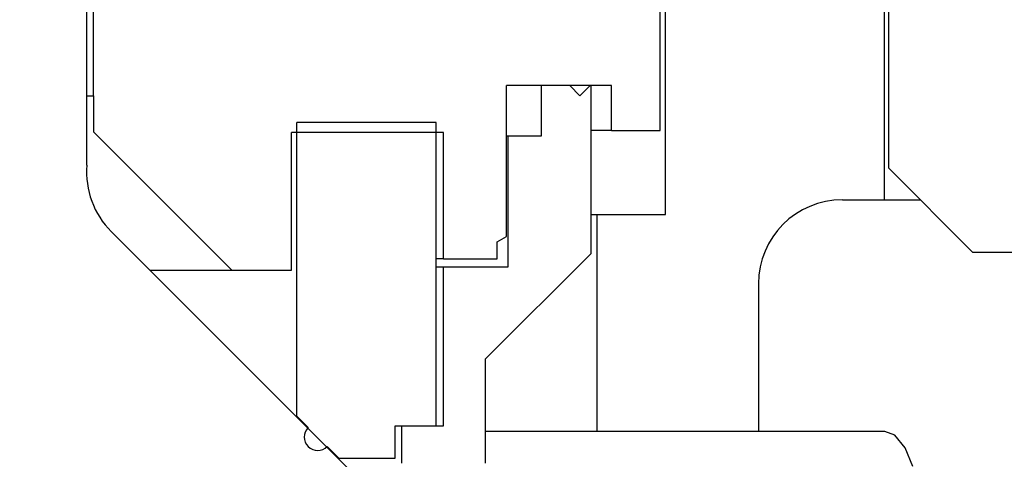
# Model space of a CAD drawing. Extents: x -285 to 5863, y 308 to 3178.
# Tile 276 of 622: x 1598.774 to 1600.239, y 971.334 to 971.989. Entities that reach past the tile are written whole.
import ezdxf

# ---------------------------------------------------------------- set-up
doc = ezdxf.new("R2010")
doc.units = 0
doc.header["$MEASUREMENT"] = 0
doc.header["$PDSIZE"] = 1
doc.layers.get('DEFPOINTS').update_dxf_attribs({"linetype": 'CONTINUOUS'})
doc.layers.add('DIM', color=3, linetype='CONTINUOUS')
doc.layers.add('SPILL-BUCKET', color=1, linetype='CONTINUOUS')
doc.styles.add('SIMPLEX', font='simplex')
doc.dimstyles.new('DIM64', dxfattribs={"dimscale": 64, "dimtxt": 0.09375, "dimasz": 0.09375, "dimexe": 0.0625, "dimexo": 0.0625, "dimgap": 0.046875, "dimtad": 1, "dimdec": 4, "dimzin": 3, "dimdsep": 46, "dimlunit": 4, "dimtxsty": 'SIMPLEX', "dimcen": 0, "dimclrd": 256, "dimclre": 256, "dimclrt": 256, "dimadec": 0, "dimazin": 0, "dimtfac": 1, "dimtdec": 4, "dimtmove": 0, "dimatfit": 3, "dimfxl": 1, "dimfrac": 2, "dimtolj": 1, "dimtzin": 0, "dimarcsym": 0})

# ---------------------------------------------------------------- blocks, each defined once
blk = doc.blocks.new('*D13')
at = {"layer": 'DEFPOINTS', "color": 0, "transparency": 16777216}
for p in [(1368.5472, 978.296), (2031.7725, 978.0147), (1368.5472, 700.5233)]:
    blk.add_point(p, dxfattribs=at)
at = {"layer": 'DIM', "lineweight": -2, "transparency": 16777216}
for p, q in [((1368.5472, 974.296), (1368.5472, 696.5233)), ((2031.7725, 974.0147), (2031.7725, 696.5233)), ((2025.7725, 700.5233), (1374.5472, 700.5233))]:
    blk.add_line(p, q, dxfattribs=at)
at = {"layer": 'DIM', "transparency": 16777216}
for points in [[(1374.5472, 701.5233), (1374.5472, 699.5233), (1368.5472, 700.5233)], [(2025.7725, 701.5233), (2025.7725, 699.5233), (2031.7725, 700.5233)]]:
    blk.add_solid(points, dxfattribs=at)
at = {"layer": 'DIM', "transparency": 16777216, "insert": (1700.1599, 708.0947), "char_height": 6, "attachment_point": 5, "style": 'SIMPLEX'}
blk.add_mtext('\\A1;55\'-3 1/4" (F.V. TANK SLAB)', dxfattribs=at)

msp = doc.modelspace()

# ---------------------------------------------------------------- linework, layer by layer
at = {"layer": 'SPILL-BUCKET', "color": 7, "linetype": 'Continuous'}
for p, q in [((1598.87355, 971.7722), (1598.87355, 973.28267)), ((1599.30161, 971.28169), (1598.90971, 971.67358))]:
    msp.add_line(p, q, dxfattribs=at)
at = {"layer": 'SPILL-BUCKET', "linetype": 'Continuous'}
for p, q in [((1600.06024, 972.51953), (1600.06024, 971.72083)), ((1600.06674, 971.7678), (1600.06674, 972.08009)), ((1599.73446, 971.699), (1599.73446, 972.01129)), ((1600.06674, 971.7678), (1600.19165, 971.64289)), ((1599.99779, 971.72083), (1600.06024, 971.72083)), ((1600.06024, 971.72083), (1600.06621, 971.72083)), ((1600.06621, 971.72083), (1600.08407, 971.72083)), ((1600.08407, 971.72083), (1600.11375, 971.72083)), ((1599.62405, 971.699), (1599.63079, 971.699)), ((1599.63079, 971.699), (1599.63303, 971.699)), ((1599.63303, 971.37566), (1599.63303, 971.699)), ((1599.63303, 971.699), (1599.73446, 971.699)), ((1600.19165, 971.64289), (1600.36295, 971.64289)), ((1599.87287, 971.59592), (1599.87287, 971.37566)), ((1600.061, 971.37566), (1599.46692, 971.37566)), ((1600.07567, 971.37011), (1600.061, 971.37566)), ((1600.09105, 971.35153), (1600.07567, 971.37011)), ((1600.1029, 971.32382), (1600.09105, 971.35153))]:
    msp.add_line(p, q, dxfattribs=at)
at = {"layer": 'SPILL-BUCKET', "color": 1, "linetype": 'Continuous'}
for p, q in [((1598.88355, 971.87588), (1598.88355, 972.32057)), ((1599.72672, 971.82391), (1599.72672, 972.00579)), ((1599.59231, 971.89087), (1599.49813, 971.89087)), ((1599.49813, 971.6661), (1599.49813, 971.89087)), ((1599.55009, 971.81592), (1599.55009, 971.89087)), ((1599.62404, 971.89087), (1599.55009, 971.89087)), ((1599.59231, 971.89087), (1599.6073, 971.87588)), ((1599.6073, 971.87588), (1599.62229, 971.89087)), ((1599.65427, 971.89087), (1599.62229, 971.89087)), ((1599.62404, 971.64104), (1599.62404, 971.89087)), ((1599.65427, 971.82391), (1599.65427, 971.89087)), ((1598.87355, 971.87588), (1598.88104, 971.87588)), ((1598.88104, 971.87588), (1598.88355, 971.87588)), ((1598.88355, 971.87588), (1598.88355, 971.82192)), ((1599.18584, 971.3987), (1599.18584, 971.83591)), ((1599.3932, 971.83591), (1599.18584, 971.83591)), ((1599.3932, 971.38422), (1599.3932, 971.83591)), ((1598.88355, 971.82192), (1599.08941, 971.61606)), ((1599.17784, 971.61606), (1599.17784, 971.82091)), ((1599.40419, 971.82091), (1599.17784, 971.82091)), ((1599.40419, 971.63304), (1599.40419, 971.82091)), ((1599.64668, 971.82391), (1599.62402, 971.82391)), ((1599.65427, 971.82391), (1599.64668, 971.82391)), ((1599.65427, 971.82391), (1599.72672, 971.82391)), ((1599.49813, 971.81592), (1599.5, 971.81592)), ((1599.5, 971.81592), (1599.50062, 971.81592)), ((1599.50062, 971.81592), (1599.55009, 971.81592)), ((1599.50062, 971.62105), (1599.50062, 971.81592)), ((1599.48414, 971.65803), (1599.49813, 971.6661)), ((1599.48414, 971.63304), (1599.48414, 971.65803)), ((1599.40144, 971.63304), (1599.39319, 971.63304)), ((1599.40419, 971.63304), (1599.40144, 971.63304)), ((1599.40419, 971.63304), (1599.48414, 971.63304)), ((1599.4669, 971.4839), (1599.62404, 971.64104)), ((1598.96724, 971.61606), (1599.17784, 971.61606)), ((1599.39321, 971.62105), (1599.40144, 971.62105)), ((1599.40144, 971.62105), (1599.40419, 971.62105)), ((1599.40419, 971.38422), (1599.40419, 971.62105)), ((1599.40419, 971.62105), (1599.50062, 971.62105)), ((1599.4669, 971.32875), (1599.4669, 971.4839)), ((1599.18459, 971.3987), (1599.18553, 971.3987)), ((1599.18553, 971.3987), (1599.18584, 971.3987)), ((1599.18584, 971.3987), (1599.20294, 971.38161)), ((1599.20169, 971.38161), (1599.20262, 971.38161)), ((1599.20262, 971.38161), (1599.20294, 971.38161)), ((1599.33224, 971.33625), (1599.33224, 971.38422)), ((1599.33224, 971.38422), (1599.3932, 971.38422)), ((1599.34223, 971.38422), (1599.40419, 971.38422)), ((1599.34223, 971.32875), (1599.34223, 971.38422)), ((1599.2312, 971.35334), (1599.2483, 971.33625)), ((1599.24798, 971.33625), (1599.24705, 971.33625)), ((1599.2483, 971.33625), (1599.24798, 971.33625)), ((1599.2483, 971.33625), (1599.33224, 971.33625))]:
    msp.add_line(p, q, dxfattribs=at)
at = {"layer": 'SPILL-BUCKET', "color": 7, "linetype": 'Continuous'}
msp.add_arc((1598.99804, 971.76191), 0.12491, 175.27422, 225, dxfattribs=at)
at = {"layer": 'SPILL-BUCKET', "linetype": 'Continuous'}
msp.add_arc((1599.99779, 971.59592), 0.12491, 90, 180, dxfattribs=at)
at = {"layer": 'SPILL-BUCKET', "color": 1, "linetype": 'Continuous'}
msp.add_arc((1599.21707, 971.36748), 0.01999, 135, 315, dxfattribs=at)

# ---------------------------------------------------------------- dimensions: what is measured, and where the dimension line sits
at = {"layer": 'DIM'}
dim = msp.add_linear_dim(base=(1368.54722, 700.52328), p1=(2031.77254, 978.01471), p2=(1368.54722, 978.29596), angle=180, text='<> (F.V. TANK SLAB)', dimstyle='DIM64', dxfattribs=at)
dim.commit()
dim.dimension.update_dxf_attribs({"geometry": '*D13', "text_midpoint": (1700.15988, 708.09471)})

doc.saveas('drawing.dxf')
